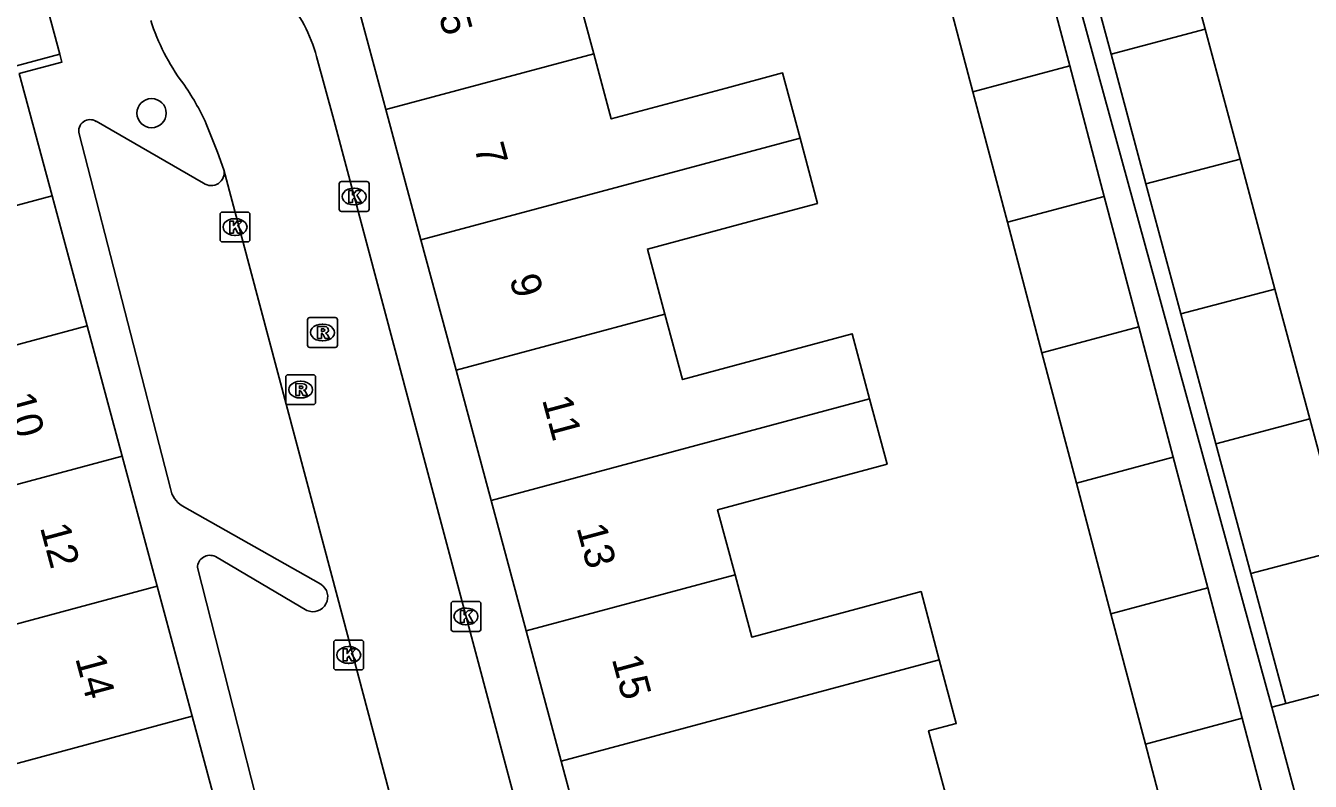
# Model space of a CAD drawing. Extents: x 162542 to 163144, y 380786 to 381511.
# Drawn here: x 162917.88 to 162960.88, y 381036.9 to 381062.19 of the extents above; entities that cross this region are included whole.
import ezdxf

# ---------------------------------------------------------------- set-up
doc = ezdxf.new("R2010")
doc.units = 0
for name, color, linetype in [('IMGEO_Boom', 7, 'Continuous'), ('IMGEO_Kolk', 7, 'Continuous'), ('IMGEO_Pand', 7, 'Continuous'), ('IMGEO_Pand_nummerreeks', 7, 'Continuous'), ('IMGEO_Rijbaan_lokaal_open', 7, 'Continuous'), ('IMGEO_Rioolput', 7, 'Continuous'), ('IMGEO_Voetpad_open', 7, 'Continuous')]:
    doc.layers.add(name, color=color, linetype=linetype)

msp = doc.modelspace()

# ---------------------------------------------------------------- linework, layer by layer
at = {"layer": 'IMGEO_Boom'}
msp.add_circle((162922.09, 381059.259), 0.489, dxfattribs=at)
at = {"layer": 'IMGEO_Kolk'}
for p, q in [((162928.373, 381056.041), (162928.373, 381056.893)), ((162928.448, 381056.967), (162929.3, 381056.967)), ((162928.861, 381056.747), (162928.886, 381056.747)), ((162929.374, 381056.893), (162929.374, 381056.041)), ((162924.384, 381055.021), (162924.384, 381055.873)), ((162924.459, 381055.947), (162925.311, 381055.947)), ((162925.385, 381055.873), (162925.385, 381055.021)), ((162929.3, 381055.967), (162928.448, 381055.967)), ((162928.884, 381056.187), (162928.859, 381056.187)), ((162924.872, 381055.727), (162924.897, 381055.727)), ((162925.311, 381054.947), (162924.459, 381054.947)), ((162924.895, 381055.167), (162924.87, 381055.167)), ((162932.19, 381042.915), (162933.042, 381042.915)), ((162932.115, 381041.989), (162932.115, 381042.841)), ((162932.603, 381042.695), (162932.628, 381042.695)), ((162933.116, 381042.841), (162933.116, 381041.989)), ((162932.626, 381042.135), (162932.601, 381042.135)), ((162928.264, 381041.624), (162929.116, 381041.624)), ((162933.042, 381041.915), (162932.19, 381041.915)), ((162928.189, 381040.698), (162928.189, 381041.55)), ((162928.677, 381041.404), (162928.702, 381041.404)), ((162929.19, 381041.55), (162929.19, 381040.698)), ((162928.7, 381040.844), (162928.675, 381040.844)), ((162929.116, 381040.624), (162928.264, 381040.624))]:
    msp.add_line(p, q, dxfattribs=at)
for points in [[(162928.373, 381056.041), (162928.373, 381056.893)], [(162928.448, 381056.967), (162929.3, 381056.967)], [(162928.694, 381056.667), (162928.817, 381056.667), (162928.817, 381056.516), (162928.947, 381056.667), (162929.111, 381056.667), (162928.965, 381056.516), (162929.118, 381056.267), (162928.966, 381056.267), (162928.881, 381056.431), (162928.817, 381056.364), (162928.817, 381056.267), (162928.694, 381056.267), (162928.694, 381056.667)], [(162929.374, 381056.893), (162929.374, 381056.041)], [(162924.384, 381055.021), (162924.384, 381055.873)], [(162924.459, 381055.947), (162925.311, 381055.947)], [(162925.385, 381055.873), (162925.385, 381055.021)], [(162929.3, 381055.967), (162928.448, 381055.967)], [(162924.705, 381055.647), (162924.828, 381055.647), (162924.828, 381055.496), (162924.958, 381055.647), (162925.122, 381055.647), (162924.976, 381055.496), (162925.129, 381055.247), (162924.977, 381055.247), (162924.892, 381055.411), (162924.828, 381055.344), (162924.828, 381055.247), (162924.705, 381055.247), (162924.705, 381055.647)], [(162925.311, 381054.947), (162924.459, 381054.947)], [(162932.19, 381042.915), (162933.042, 381042.915)], [(162932.115, 381041.989), (162932.115, 381042.841)], [(162932.436, 381042.615), (162932.559, 381042.615), (162932.559, 381042.464), (162932.689, 381042.615), (162932.853, 381042.615), (162932.707, 381042.464), (162932.86, 381042.215), (162932.708, 381042.215), (162932.623, 381042.379), (162932.559, 381042.312), (162932.559, 381042.215), (162932.436, 381042.215), (162932.436, 381042.615)], [(162933.116, 381042.841), (162933.116, 381041.989)], [(162928.264, 381041.624), (162929.116, 381041.624)], [(162933.042, 381041.915), (162932.19, 381041.915)], [(162928.189, 381040.698), (162928.189, 381041.55)], [(162928.51, 381041.324), (162928.633, 381041.324), (162928.633, 381041.173), (162928.763, 381041.324), (162928.927, 381041.324), (162928.781, 381041.173), (162928.934, 381040.924), (162928.782, 381040.924), (162928.697, 381041.088), (162928.633, 381041.021), (162928.633, 381040.924), (162928.51, 381040.924), (162928.51, 381041.324)], [(162929.19, 381041.55), (162929.19, 381040.698)], [(162929.116, 381040.624), (162928.264, 381040.624)]]:
    msp.add_lwpolyline(points, dxfattribs=at)
for centre, start, end in [((162928.45, 381056.891), 91.552, 178.448), ((162928.45, 381056.891), 91.552, 178.448), ((162929.298, 381056.891), 1.552, 88.448), ((162929.298, 381056.891), 1.552, 88.448), ((162924.461, 381055.871), 91.552, 178.448), ((162924.461, 381055.871), 91.552, 178.448), ((162925.309, 381055.871), 1.552, 88.448), ((162925.309, 381055.871), 1.552, 88.448), ((162928.45, 381056.043), 181.552, 268.448), ((162928.45, 381056.043), 181.552, 268.448), ((162929.298, 381056.043), 271.552, 358.448), ((162929.298, 381056.043), 271.552, 358.448), ((162924.461, 381055.023), 181.552, 268.448), ((162924.461, 381055.023), 181.552, 268.448), ((162925.309, 381055.023), 271.552, 358.448), ((162925.309, 381055.023), 271.552, 358.448), ((162932.192, 381042.839), 91.552, 178.448), ((162932.192, 381042.839), 91.552, 178.448), ((162933.04, 381042.839), 1.552, 88.448), ((162933.04, 381042.839), 1.552, 88.448), ((162928.266, 381041.548), 91.552, 178.448), ((162928.266, 381041.548), 91.552, 178.448), ((162929.114, 381041.548), 1.552, 88.448), ((162929.114, 381041.548), 1.552, 88.448), ((162932.192, 381041.991), 181.552, 268.448), ((162932.192, 381041.991), 181.552, 268.448), ((162933.04, 381041.991), 271.552, 358.448), ((162933.04, 381041.991), 271.552, 358.448), ((162928.266, 381040.7), 181.552, 268.448), ((162928.266, 381040.7), 181.552, 268.448), ((162929.114, 381040.7), 271.552, 358.448), ((162929.114, 381040.7), 271.552, 358.448)]:
    msp.add_arc(centre, 0.0765, start, end, dxfattribs=at)
for centre, major_axis, ratio, start_param, end_param in [((162928.86, 381056.467), (-0.387, 0.002), 0.722429, 4.712389, 7.853982), ((162928.885, 381056.467), (-0.39, 0.002), 0.717154, 1.570796, 4.712389), ((162924.871, 381055.447), (-0.387, 0.002), 0.722429, 4.712389, 7.853982), ((162924.896, 381055.447), (-0.39, 0.002), 0.717154, 1.570796, 4.712389), ((162932.602, 381042.415), (-0.387, 0.002), 0.722429, 4.712389, 7.853982), ((162932.627, 381042.415), (-0.39, 0.002), 0.717154, 1.570796, 4.712389), ((162928.676, 381041.124), (-0.387, 0.002), 0.722429, 4.712389, 7.853982), ((162928.701, 381041.124), (-0.39, 0.002), 0.717154, 1.570796, 4.712389)]:
    msp.add_ellipse(centre, major_axis=major_axis, ratio=ratio, start_param=start_param, end_param=end_param, dxfattribs=at)
at = {"layer": 'IMGEO_Pand'}
for points in [[(162941.471, 381067.148), (162942.049, 381064.981), (162940.178, 381064.477), (162936.303, 381063.434), (162936.892, 381061.244)], [(162956.197, 381066.415), (162957.364, 381062.069)], [(162917.847, 381065.589), (162919.019, 381061.234)], [(162954.212, 381061.238), (162953.043, 381065.583)], [(162951.675, 381065.207), (162952.83, 381060.839)], [(162949.589, 381059.97), (162948.434, 381064.339)], [(162929.936, 381059.379), (162928.762, 381063.741)], [(162954.212, 381061.238), (162957.364, 381062.069)], [(162957.364, 381062.069), (162958.531, 381057.722)], [(162919.019, 381061.234), (162906.535, 381057.873)], [(162919.019, 381061.234), (162919.091, 381060.966), (162917.66, 381060.581), (162918.76, 381056.494)], [(162936.892, 381061.244), (162929.936, 381059.379)], [(162936.892, 381061.244), (162937.479, 381059.064), (162941.328, 381060.099), (162943.217, 381060.607), (162943.801, 381058.419)], [(162955.382, 381056.891), (162954.212, 381061.238)], [(162952.83, 381060.839), (162949.589, 381059.97)], [(162952.83, 381060.839), (162953.983, 381056.474)], [(162950.743, 381055.605), (162949.589, 381059.97)], [(162931.109, 381055.017), (162929.936, 381059.379)], [(162943.801, 381058.419), (162931.109, 381055.017)], [(162943.801, 381058.419), (162944.383, 381056.238), (162942.503, 381055.732), (162938.692, 381054.707), (162939.278, 381052.53)], [(162958.531, 381057.722), (162955.382, 381056.891)], [(162958.531, 381057.722), (162959.699, 381053.373)], [(162956.552, 381052.542), (162955.382, 381056.891)], [(162908.93, 381053.847), (162918.76, 381056.494)], [(162918.76, 381056.494), (162919.932, 381052.138)], [(162950.743, 381055.605), (162953.983, 381056.474)], [(162953.983, 381056.474), (162955.138, 381052.107)], [(162951.897, 381051.238), (162950.743, 381055.605)], [(162932.283, 381050.654), (162931.109, 381055.017)], [(162956.552, 381052.542), (162959.699, 381053.373)], [(162959.699, 381053.373), (162960.867, 381049.024)], [(162939.278, 381052.53), (162932.283, 381050.654)], [(162939.278, 381052.53), (162939.866, 381050.344), (162943.634, 381051.358), (162945.548, 381051.873), (162946.13, 381049.692)], [(162957.722, 381048.194), (162956.552, 381052.542)], [(162907.188, 381048.708), (162919.932, 381052.138)], [(162919.932, 381052.138), (162921.104, 381047.783)], [(162955.138, 381052.107), (162951.897, 381051.238)], [(162955.138, 381052.107), (162956.292, 381047.741)], [(162953.052, 381046.872), (162951.897, 381051.238)], [(162933.456, 381046.294), (162932.283, 381050.654)], [(162933.456, 381046.294), (162946.13, 381049.692)], [(162946.13, 381049.692), (162946.713, 381047.505), (162944.809, 381046.993), (162941.04, 381045.979), (162941.625, 381043.807)], [(162957.722, 381048.194), (162960.867, 381049.024)], [(162960.867, 381049.024), (162962.035, 381044.676)], [(162958.891, 381043.846), (162957.722, 381048.194)], [(162921.104, 381047.783), (162913.993, 381045.869)], [(162921.104, 381047.783), (162922.276, 381043.428)], [(162953.052, 381046.872), (162956.292, 381047.741)], [(162956.292, 381047.741), (162957.447, 381043.373)], [(162954.206, 381042.504), (162953.052, 381046.872)], [(162934.63, 381041.931), (162933.456, 381046.294)], [(162962.035, 381044.676), (162958.891, 381043.846)], [(162941.625, 381043.807), (162934.63, 381041.931)], [(162941.625, 381043.807), (162942.186, 381041.721), (162945.962, 381042.737), (162947.85, 381043.245), (162948.459, 381040.963)], [(162960.061, 381039.499), (162958.891, 381043.846)], [(162922.276, 381043.428), (162909.549, 381040.002)], [(162922.276, 381043.428), (162923.447, 381039.073)], [(162957.447, 381043.373), (162954.206, 381042.504)], [(162957.447, 381043.373), (162958.601, 381039.004)], [(162955.361, 381038.136), (162954.206, 381042.504)], [(162935.804, 381037.57), (162934.63, 381041.931)], [(162948.459, 381040.963), (162935.804, 381037.57)], [(162948.459, 381040.963), (162949.028, 381038.832), (162948.105, 381038.583), (162948.703, 381036.351), (162943.972, 381035.083)], [(162963.202, 381040.328), (162960.061, 381039.499)], [(162959.598, 381039.377), (162960.061, 381039.499)], [(162916.376, 381037.17), (162923.447, 381039.073)], [(162923.447, 381039.073), (162924.619, 381034.718)], [(162960.767, 381035.03), (162959.598, 381039.377)], [(162958.601, 381039.004), (162955.361, 381038.136)], [(162958.601, 381039.004), (162959.614, 381035.173), (162959.725, 381034.754)], [(162958.412, 381034.405), (162956.483, 381033.893), (162956.372, 381034.312), (162955.361, 381038.136)], [(162935.804, 381037.57), (162936.977, 381033.208)]]:
    msp.add_lwpolyline(points, dxfattribs=at)
at = {"layer": 'IMGEO_Rijbaan_lokaal_open'}
for points in [[(162936.579, 381027.531), (162928.191, 381059.033), (162927.613, 381061.151)], [(162923.92, 381058.902), (162924.292, 381057.958), (162924.511, 381057.363)], [(162932.515, 381027.26), (162928.125, 381043.772), (162924.511, 381057.363)]]:
    msp.add_lwpolyline(points, dxfattribs=at)
for centre, radius, start, end in [((162922.731, 381059.854), 5.052, 14.8726, 40.8116), ((162929.054, 381064.634), 7.354, 198.0288, 216.3897), ((162916.779, 381055.712), 7.821, 24.0697, 35.6542)]:
    msp.add_arc(centre, radius, start, end, dxfattribs=at)
at = {"layer": 'IMGEO_Rioolput'}
for p, q in [((162927.313, 381051.492), (162927.313, 381052.344)), ((162927.388, 381052.418), (162928.24, 381052.418)), ((162928.314, 381052.344), (162928.314, 381051.492)), ((162927.801, 381052.198), (162927.826, 381052.198)), ((162927.824, 381051.638), (162927.799, 381051.638)), ((162928.24, 381051.418), (162927.388, 381051.418)), ((162926.58, 381049.579), (162926.58, 381050.431)), ((162926.655, 381050.505), (162927.507, 381050.505)), ((162927.068, 381050.285), (162927.093, 381050.285)), ((162927.581, 381050.431), (162927.581, 381049.579)), ((162927.507, 381049.505), (162926.655, 381049.505)), ((162927.091, 381049.725), (162927.066, 381049.725))]:
    msp.add_line(p, q, dxfattribs=at)
for points in [[(162927.313, 381051.492), (162927.313, 381052.344)], [(162927.388, 381052.418), (162928.24, 381052.418)], [(162928.314, 381052.344), (162928.314, 381051.492)], [(162927.902, 381052.116), (162927.65, 381052.118), (162927.65, 381051.718)], [(162927.828, 381052.037), (162927.774, 381052.037), (162927.774, 381051.956)], [(162927.774, 381051.956), (162927.826, 381051.956)], [(162927.65, 381051.718), (162927.774, 381051.718), (162927.774, 381051.88), (162927.785, 381051.88)], [(162927.832, 381051.851), (162927.903, 381051.718), (162928.043, 381051.718), (162927.978, 381051.844)], [(162928.24, 381051.418), (162927.388, 381051.418)], [(162926.58, 381049.579), (162926.58, 381050.431)], [(162926.655, 381050.505), (162927.507, 381050.505)], [(162927.169, 381050.203), (162926.917, 381050.205), (162926.917, 381049.805)], [(162927.581, 381050.431), (162927.581, 381049.579)], [(162926.917, 381049.805), (162927.041, 381049.805), (162927.041, 381049.967), (162927.052, 381049.967)], [(162927.095, 381050.124), (162927.041, 381050.124), (162927.041, 381050.043)], [(162927.041, 381050.043), (162927.093, 381050.043)], [(162927.099, 381049.938), (162927.17, 381049.805), (162927.31, 381049.805), (162927.245, 381049.931)], [(162927.507, 381049.505), (162926.655, 381049.505)]]:
    msp.add_lwpolyline(points, dxfattribs=at)
for centre, radius, start, end in [((162927.39, 381052.342), 0.0765, 91.552, 178.448), ((162927.39, 381052.342), 0.0765, 91.552, 178.448), ((162928.238, 381052.342), 0.0765, 1.552, 88.448), ((162928.238, 381052.342), 0.0765, 1.552, 88.448), ((162927.81, 381052.145), 0.19, 274.7715, 282.9687), ((162927.834, 381051.941), 0.0964, 77.0061, 93.1865), ((162927.848, 381051.998), 0.0378, 276.6634, 79.6772), ((162927.901, 381052.006), 0.109, 350.3612, 89.416), ((162927.899, 381052.006), 0.112, 277.5842, 350.9817), ((162927.39, 381051.494), 0.0765, 181.552, 268.448), ((162927.39, 381051.494), 0.0765, 181.552, 268.448), ((162927.784, 381051.827), 0.0533, 26.0293, 88.6989), ((162927.883, 381051.791), 0.108, 29.5134, 73.7905), ((162928.238, 381051.494), 0.0765, 271.552, 358.448), ((162928.238, 381051.494), 0.0765, 271.552, 358.448), ((162926.657, 381050.429), 0.0765, 91.552, 178.448), ((162926.657, 381050.429), 0.0765, 91.552, 178.448), ((162927.168, 381050.093), 0.109, 350.3612, 89.416), ((162927.505, 381050.429), 0.0765, 1.552, 88.448), ((162927.505, 381050.429), 0.0765, 1.552, 88.448), ((162927.051, 381049.914), 0.0533, 26.0293, 88.6989), ((162927.077, 381050.232), 0.19, 274.7715, 282.9687), ((162927.101, 381050.028), 0.0964, 77.0061, 93.1865), ((162927.115, 381050.085), 0.0378, 276.6634, 79.6772), ((162927.166, 381050.093), 0.112, 277.5842, 350.9817), ((162927.15, 381049.878), 0.108, 29.5134, 73.7905), ((162926.657, 381049.581), 0.0765, 181.552, 268.448), ((162926.657, 381049.581), 0.0765, 181.552, 268.448), ((162927.505, 381049.581), 0.0765, 271.552, 358.448), ((162927.505, 381049.581), 0.0765, 271.552, 358.448)]:
    msp.add_arc(centre, radius, start, end, dxfattribs=at)
for centre, major_axis, ratio, start_param, end_param in [((162927.8, 381051.918), (-0.387, 0.002), 0.722429, 4.712389, 7.853982), ((162927.825, 381051.918), (-0.39, 0.002), 0.717154, 1.570796, 4.712389), ((162927.067, 381050.005), (-0.387, 0.002), 0.722429, 4.712389, 7.853982), ((162927.092, 381050.005), (-0.39, 0.002), 0.717154, 1.570796, 4.712389)]:
    msp.add_ellipse(centre, major_axis=major_axis, ratio=ratio, start_param=start_param, end_param=end_param, dxfattribs=at)
at = {"layer": 'IMGEO_Voetpad_open'}
for points in [[(162959.598, 381039.377), (162948.769, 381078.858), (162949.419, 381079.055)], [(162923.83, 381056.918), (162920.233, 381058.985)], [(162919.664, 381058.569), (162922.722, 381046.694)], [(162923.116, 381046.118), (162927.759, 381043.489)], [(162927.287, 381042.616), (162924.225, 381044.418)], [(162923.627, 381044.052), (162926.923, 381031.134)]]:
    msp.add_lwpolyline(points, dxfattribs=at)
for centre, radius, start, end in [((162920.031, 381058.664), 0.379, 57.7603, 194.5813), ((162924.088, 381057.266), 0.434, 233.4518, 12.8735), ((162923.574, 381046.854), 0.867, 190.653, 238.0935), ((162924.043, 381044.044), 0.416, 64.0672, 178.8694), ((162927.49, 381043.071), 0.498, 245.9837, 57.2193)]:
    msp.add_arc(centre, radius, start, end, dxfattribs=at)

# ---------------------------------------------------------------- texts
at = {"layer": 'IMGEO_Pand_nummerreeks'}
for s, rotation, p in [('5', 285.0598, (162931.701, 381062.515)), ('7', 285.0598, (162932.883, 381058.122)), ('9', 285.0598, (162934.065, 381053.729)), ('10', 285.0608, (162917.174, 381049.766)), ('11', 285.0598, (162935.158, 381049.67)), ('12', 285.0608, (162918.349, 381045.395)), ('13', 285.0598, (162936.31, 381045.387)), ('14', 285.0608, (162919.528, 381041.018)), ('15', 285.0598, (162937.492, 381040.994))]:
    msp.add_text(s, height=1, rotation=rotation, dxfattribs=at).set_placement(p)

doc.saveas('drawing.dxf')
